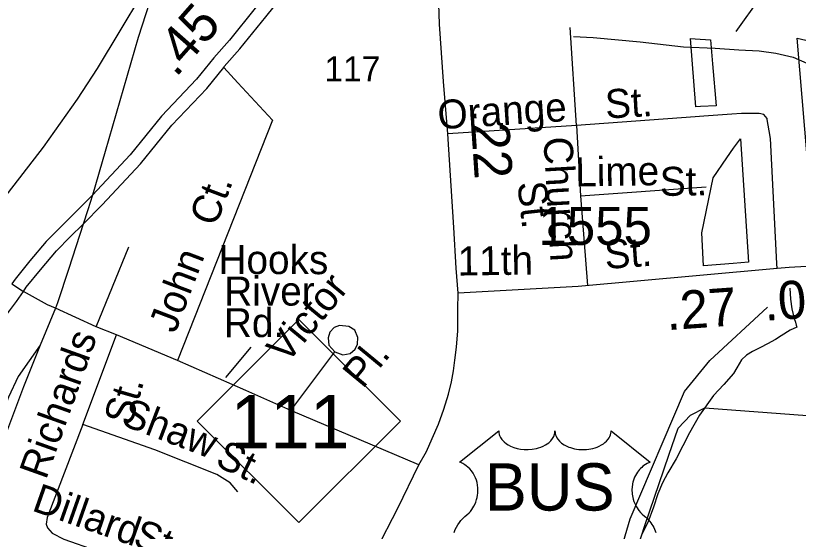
# Model space of a CAD drawing. Extents: x 2206922 to 2357709, y 510027 to 673830.
# Drawn here: x 2301643 to 2304209, y 603468 to 605159 of the extents above; entities that cross this region are included whole.
import ezdxf

# ---------------------------------------------------------------- set-up
doc = ezdxf.new("R2010")
doc.units = 0
for name, color, linetype in [('Exist Boundary Political City Limit New', 7, 'Continuous'), ('Exist Hydrographic Misc Water Feature', 7, 'Continuous'), ('Exist Railroad Mainline', 7, 'Continuous'), ('Exist Road Non-System Type 51', 7, 'Continuous'), ('Exist Road Non-System Type 51 Label', 7, 'Continuous'), ('Exist Road Primary NC Shield CELL', 7, 'Continuous'), ('Exist Road Primary NC Shield Number Label', 7, 'Continuous'), ('Exist Road Primary US Divided Attributed', 7, 'Continuous'), ('Exist Road Primary US Label', 7, 'Continuous'), ('Exist Road Primary US Mileage Tenths English Label', 7, 'Continuous'), ('Exist Road Primary US Shield CELL', 7, 'Continuous'), ('Exist Road Primary US Shield Number Label', 7, 'Continuous'), ('Exist Road Primary US UnDivided 4 Lane Attributed', 7, 'Continuous'), ('Exist Road Secondary Mileage Hundredths English Label', 7, 'Continuous'), ('Exist Road Secondary Type 51 Attributed', 7, 'Continuous'), ('Exist Road Secondary Type 51 Label', 7, 'Continuous'), ('Exist Road Secondary Type 51 Number Label', 7, 'Continuous'), ('Map Preparation Boundary City Limit Buffer Line', 7, 'Continuous')]:
    doc.layers.add(name, color=color, linetype=linetype)

msp = doc.modelspace()

# ---------------------------------------------------------------- linework, layer by layer
at = {"layer": 'Exist Boundary Political City Limit New'}
for points in [[(2303870.5, 605083.3), (2303921.2, 605080.4), (2303927.8, 605000.8), (2303939.8, 604863.6), (2303888, 604860.9), (2303873, 604859.8), (2303855.5, 605084.4), (2303870.5, 605083.3)], [(2304263.8, 604397.8), (2304205.5, 605085.6), (2304413, 605037.6)], [(2304046.2, 604350.3), (2303995.8, 604346.2), (2303898.2, 604338.4), (2303892.5, 604446.8), (2303930, 604627.2), (2303974.8, 604692.9), (2303996.8, 604724.7), (2304020.2, 604754.9), (2304046.2, 604350.3)], [(2304238, 602428.4), (2304120.2, 602456.2), (2304138, 602520.3), (2304023, 602514), (2303953.2, 602535.5), (2303598.8, 602677.1), (2303611.5, 602836.4), (2303607, 603042.1), (2303609.5, 603188.8), (2303705.8, 603487.1), (2303784.2, 603717.2), (2303814.8, 603805.8), (2303855.2, 603848.8), (2303902.5, 603873.1), (2304238.2, 603848.2)]]:
    msp.add_lwpolyline(points, dxfattribs=at)
at = {"layer": 'Exist Hydrographic Misc Water Feature'}
for points in [[(2303472.5, 605091.4), (2303536.6, 605088.2), (2303690.6, 605074), (2303832.3, 605057.5), (2303936.5, 605052.4), (2304014.2, 605047.2), (2304080.4, 605044.1), (2304135, 605036.7), (2304192.6, 605023.1), (2304237.1, 605003.9)], [(2304180.9, 604265.7), (2304183.4, 604229.7), (2304187.5, 604197.9), (2304196.1, 604165.7), (2304200, 604153.8), (2304202.2, 604143.7), (2304204.3, 604137.7), (2304182.6, 604127.6), (2304152.8, 604109.4), (2304134.6, 604097.1), (2304108.7, 604082.8), (2304085.2, 604070.5), (2304059.3, 604058.2), (2304039.4, 604046.2), (2304023.4, 604029.9), (2304007.7, 604003.9), (2303996.2, 603985.8), (2303964.6, 603949.5), (2303931, 603913.2), (2303885.4, 603848.8), (2303852.2, 603790.5), (2303809, 603705.7), (2303781.7, 603659.5), (2303764.1, 603627.4), (2303748.7, 603591.2), (2303734.9, 603547), (2303715.5, 603497.2), (2303695.6, 603456.7)], [(2302532.9, 601195.6), (2302699, 601274.5), (2303197.1, 601380), (2303380, 601479.2), (2303503, 601615.5), (2303585, 601733.6), (2303625, 601909.2), (2303657, 602031.8), (2303636.9, 602283.7), (2303550, 602641.2), (2303547.1, 602982.3), (2303577, 603232.9), (2303658, 603508.6), (2303836, 603926), (2303919.1, 604027.8), (2304107.9, 604202.8)]]:
    msp.add_lwpolyline(points, dxfattribs=at)
at = {"layer": 'Exist Railroad Mainline'}
for points in [[(2302130.1, 605352.4), (2301910.2, 604986.2), (2301845.3, 604885.5), (2301733, 604728.3), (2301531.9, 604468.3), (2301466.5, 604389.2)], [(2302130.1, 605352.4), (2302045, 605087.4), (2301936.5, 604713.9), (2301894.7, 604570.2)], [(2301894.7, 604570.2), (2301879.4, 604522.9), (2301864.1, 604475.6)], [(2301864.1, 604475.6), (2301817.1, 604330.2), (2301780.5, 604217.1), (2301773.3, 604199.4), (2301723.9, 604078.6), (2301669.4, 603942), (2301585.9, 603723.3), (2301490.7, 603474.4)]]:
    msp.add_lwpolyline(points, dxfattribs=at)
at = {"layer": 'Exist Road Non-System Type 51'}
for p, q in [((2304136.8, 605293.3), (2304004.9, 605107.7)), ((2303482.2, 604798.6), (2303461.1, 605120.9)), ((2302325.2, 604989.6), (2302371.6, 604939.4)), ((2303871.1, 604827.6), (2303482.2, 604798.6)), ((2303899.5, 604829.7), (2303871.1, 604827.6)), ((2303991.1, 604836.5), (2303899.5, 604829.7)), ((2303482.2, 604798.6), (2303059.6, 604772)), ((2303482.2, 604798.6), (2303495, 604568.2)), ((2304113.3, 604781.6), (2304107.2, 604818.5)), ((2303495, 604568.2), (2303907.4, 604597.9)), ((2303495, 604568.2), (2303517.6, 604274.2)), ((2301907.4, 604138.9), (2302014.3, 604401.4)), ((2304139.8, 604330.4), (2304139, 604346.4)), ((2301728.1, 604221.8), (2301668.6, 604254.6)), ((2301907.4, 604138.9), (2301773.3, 604199.4)), ((2301973.8, 604112), (2301907.4, 604138.9)), ((2301863.6, 603818), (2301973.8, 604112)), ((2302174.3, 604028.6), (2301973.8, 604112)), ((2302545.9, 603863.9), (2302690, 604056.9)), ((2302965.4, 603685.8), (2302545.9, 603863.9))]:
    msp.add_line(p, q, dxfattribs=at)
for points in [[(2302371.6, 604939.4), (2302485.6, 604816.4), (2302174.3, 604028.6)], [(2304043.3, 604838.9), (2304023.3, 604838.9), (2303991.1, 604836.5)], [(2304107.2, 604818.5), (2304106.6, 604821.9), (2304096.7, 604834.7), (2304081.2, 604838.9), (2304043.3, 604838.9)], [(2304139, 604346.4), (2304117.5, 604756), (2304113.3, 604781.6)], [(2301773.3, 604199.4), (2301747.7, 604211), (2301728.1, 604221.8)], [(2302690, 604056.9), (2302716, 604047.1), (2302740, 604051.5), (2302755.8, 604065.6), (2302763.5, 604081.7), (2302765.2, 604103.8), (2302755.1, 604127.5), (2302735.1, 604139.3), (2302704.9, 604142.9), (2302687, 604136.8), (2302673.1, 604120.6), (2302667.3, 604102.6), (2302669.7, 604078.7), (2302690, 604056.9)], [(2301723.9, 604078.6), (2301651.1, 603975.8), (2301619.8, 603907.5), (2301553.7, 603736.8)], [(2302545.9, 603863.9), (2302397.5, 603929.7), (2302174.3, 604028.6)], [(2301863.6, 603818), (2301746.3, 603512.7), (2301743.5, 603491.5), (2301747.7, 603478.8), (2301763.3, 603461.8), (2301801.4, 603442), (2301907.4, 603405.3), (2302026, 603357.2), (2302103.4, 603331.4), (2302067, 603224.2), (2302041.6, 603126.6), (2302001.3, 603008.9)], [(2302372.1, 603597.5), (2302346.7, 603627.2), (2302302.9, 603654), (2302099.5, 603734.7), (2301863.6, 603818)]]:
    msp.add_lwpolyline(points, dxfattribs=at)
at = {"layer": 'Exist Road Non-System Type 51 Label'}
msp.add_lwpolyline([(2302414.6, 604071.4), (2302330.8, 603972)], dxfattribs=at)
at = {"layer": 'Exist Road Primary NC Shield CELL'}
msp.add_lwpolyline([(2302238.6, 603829.7), (2302571.6, 604162.7), (2302904.6, 603829.7), (2302571.6, 603496.7)], close=True, dxfattribs=at)
at = {"layer": 'Exist Road Primary US Divided Attributed'}
for points in [[(2303045.4, 606453.8), (2302957.4, 606169.8), (2302915.4, 606044.8), (2302868.1, 605939.7), (2302847, 605880.3), (2302806.4, 605788.1), (2302782.8, 605727.5), (2302780.7, 605722.7), (2302738.6, 605624.6), (2302706.1, 605563.7), (2302677.4, 605516.7), (2302638.5, 605461.2), (2302597.2, 605406.8), (2302487.2, 605258), (2302486.9, 605257.7), (2302428.3, 605183.8), (2302343.9, 605079.3), (2302292.8, 605021.2), (2302235.6, 604950.7), (2302120.8, 604829.3), (2302018.4, 604702.4), (2301894.7, 604570.2)], [(2301864.1, 604475.6), (2301926.9, 604538.6), (2302052.4, 604672.8), (2302154.8, 604799.6), (2302269.6, 604920.9), (2302325.2, 604989.6), (2302326.6, 604991.4), (2302326.9, 604991.7), (2302327.2, 604992.1), (2302378.4, 605050.2), (2302463.5, 605155.6), (2302522.8, 605230.3), (2302548.4, 605264.9), (2302633.3, 605379.8), (2302633.4, 605380), (2302715.2, 605491.9), (2302779.4, 605605.2), (2302801.7, 605651.6), (2302870.3, 605713.9), (2302911.7, 605750.6), (2302945.2, 605764.9), (2303005.9, 605780.3)], [(2301894.7, 604570.2), (2301789.9, 604465.1), (2301743.7, 604418), (2301689.7, 604354.6), (2301641.8, 604295.3), (2301631.1, 604279.6)], [(2301668.6, 604254.6), (2301678, 604268.4), (2301724.5, 604325.8), (2301777.1, 604387.6), (2301821.9, 604433.3), (2301864.1, 604475.6)], [(2300910.7, 602805.3), (2301010.2, 603089.7), (2301134.3, 603442.8), (2301142.9, 603460), (2301193.7, 603554.2), (2301232.8, 603628.5), (2301291.5, 603734.6), (2301345.5, 603826), (2301412, 603915.5), (2301490.7, 604020.2), (2301561.4, 604112.7), (2301622.6, 604191.3), (2301646.2, 604221.5), (2301668.6, 604254.6)]]:
    msp.add_lwpolyline(points, dxfattribs=at)
at = {"layer": 'Exist Road Primary US Shield CELL'}
msp.add_lwpolyline([(2303081, 603464.4), (2303084.6, 603473.3), (2303088.8, 603481.8), (2303092.9, 603488.9), (2303098, 603496.5), (2303103, 603503), (2303109.6, 603510.1), (2303116.4, 603516.6), (2303122.7, 603521.7), (2303130.1, 603529), (2303134, 603533.4), (2303138.7, 603539.6), (2303142.4, 603545.3), (2303145.4, 603550.4), (2303149.3, 603557.9), (2303151.6, 603563.5), (2303154.6, 603572.2), (2303156.1, 603578.3), (2303157.6, 603586.1), (2303158.6, 603593.5), (2303158.9, 603602.7), (2303158.7, 603610.3), (2303157.7, 603619.1), (2303156.1, 603627.7), (2303154, 603635.1), (2303150.9, 603643.6), (2303147.9, 603649.8), (2303143, 603658.3), (2303137.5, 603666.1), (2303131.9, 603672.5), (2303126.2, 603678.2), (2303120.7, 603682.4), (2303115.5, 603686.2), (2303109, 603690.1), (2303102.7, 603693.2), (2303098.7, 603694.8), (2303227.3, 603797.3), (2303227.6, 603791.9), (2303228.9, 603785.6), (2303229.9, 603782.4), (2303232.9, 603776.1), (2303237.7, 603768.8), (2303244.5, 603761.6), (2303252.2, 603755.2), (2303257.4, 603751.9), (2303266.1, 603747.2), (2303276.1, 603743), (2303287.2, 603739.8), (2303298.5, 603737.5), (2303310.9, 603736.2), (2303323.1, 603735.9), (2303336.3, 603736.9), (2303350.9, 603739.7), (2303357.7, 603741.5), (2303365.2, 603744.1), (2303372.2, 603747), (2303379.8, 603751.1), (2303386, 603755), (2303390.8, 603758.5), (2303397.6, 603765), (2303403.1, 603771.8), (2303405.3, 603775.6), (2303407.3, 603779.3), (2303410, 603787), (2303410.8, 603790.4), (2303411.3, 603797.5), (2303411.8, 603791.6), (2303412.4, 603787.8), (2303413.4, 603784.2), (2303414.9, 603780.3), (2303417.6, 603774.8), (2303420.7, 603770.3), (2303426.4, 603763.5), (2303430, 603760.2), (2303433.2, 603757.5), (2303442, 603751.5), (2303452.2, 603746.4), (2303457.2, 603744.1), (2303462.3, 603742.3), (2303468.9, 603740.3), (2303475.6, 603738.8), (2303482.3, 603737.6), (2303489.2, 603736.6), (2303496.1, 603736.1), (2303501.8, 603735.9), (2303508.8, 603736), (2303515.3, 603736.4), (2303521.9, 603737.2), (2303529.2, 603738.4), (2303535, 603739.7), (2303542.8, 603741.7), (2303549.8, 603744.2), (2303555.9, 603746.9), (2303563.9, 603751.1), (2303570.3, 603755.1), (2303575.1, 603758.9), (2303580.7, 603764.1), (2303586, 603770.2), (2303589.1, 603774.7), (2303591.3, 603779.3), (2303593.4, 603784.2), (2303594.6, 603789.4), (2303595.2, 603793.8), (2303595.3, 603797.7), (2303723.9, 603695.2), (2303720.9, 603694.1), (2303713.9, 603690.7), (2303708.4, 603687.4), (2303699.5, 603681.2), (2303695.7, 603677.7), (2303691.9, 603674.2), (2303688.4, 603670.4), (2303685.4, 603666.8), (2303681.6, 603661.6), (2303678.3, 603656.5), (2303675, 603650.8), (2303672.6, 603645.8), (2303668.7, 603635.5), (2303666.8, 603629), (2303665.6, 603623.4), (2303664.1, 603611.9), (2303663.7, 603606.5), (2303663.7, 603601.1), (2303664, 603595.4), (2303664.5, 603589.9), (2303665.5, 603584.2), (2303666.4, 603579.2), (2303668, 603573), (2303670.3, 603565.9), (2303673.1, 603559), (2303679, 603547.8), (2303686.5, 603536.4), (2303691.9, 603530), (2303697.2, 603524.5), (2303705.2, 603517.9), (2303709.5, 603514.1), (2303714.4, 603509.1), (2303722.5, 603499.8), (2303725.7, 603495.4), (2303729, 603490.4), (2303732.1, 603485.3), (2303735.1, 603479.9), (2303737.5, 603475.1), (2303742.1, 603464.1)], dxfattribs=at)
at = {"layer": 'Exist Road Primary US UnDivided 4 Lane Attributed'}
for points in [[(2303094.1, 604249.4), (2303087.1, 604330.8), (2303080.1, 604464.3), (2303059.6, 604772), (2303045.5, 604943), (2303032.7, 605131.7), (2303026.8, 605299.2)], [(2302544.1, 602859.4), (2302627.2, 603015.2), (2302732.5, 603224.8), (2302824.9, 603406.3), (2302896.3, 603543.3), (2302965.4, 603685.8), (2302990, 603729.5), (2303008.7, 603772.8), (2303029.7, 603819.7), (2303047.3, 603868.9), (2303062.5, 603918), (2303071.9, 603957.9), (2303078.9, 603994.2), (2303083.6, 604029.3), (2303088.3, 604071.4), (2303092.9, 604125.3), (2303092.9, 604196.7), (2303094.1, 604249.4)]]:
    msp.add_lwpolyline(points, dxfattribs=at)
at = {"layer": 'Exist Road Secondary Type 51 Attributed'}
for points in [[(2304673.8, 604367.4), (2304584.8, 604362.2), (2304496.8, 604354), (2304425.1, 604347.4), (2304178.7, 604332.7), (2304139.8, 604330.4), (2303886.4, 604307.5), (2303486.9, 604271.4), (2303094.1, 604249.4)], [(2301631.1, 604279.6), (2301668.6, 604254.6)]]:
    msp.add_lwpolyline(points, dxfattribs=at)
at = {"layer": 'Map Preparation Boundary City Limit Buffer Line'}
for points in [[(2303870.5, 605083.3), (2303921.2, 605080.4), (2303927.8, 605000.8), (2303939.8, 604863.6), (2303888, 604860.9), (2303873, 604859.8), (2303855.5, 605084.4), (2303870.5, 605083.3)], [(2304263.8, 604397.8), (2304205.5, 605085.6), (2304413, 605037.6)], [(2304046.2, 604350.3), (2303995.8, 604346.2), (2303898.2, 604338.4), (2303892.5, 604446.8), (2303930, 604627.2), (2303974.8, 604692.9), (2303996.8, 604724.7), (2304020.2, 604754.9), (2304046.2, 604350.3)], [(2304238, 602428.4), (2304120.2, 602456.2), (2304138, 602520.3), (2304023, 602514), (2303953.2, 602535.5), (2303598.8, 602677.1), (2303611.5, 602836.4), (2303607, 603042.1), (2303609.5, 603188.8), (2303705.8, 603487.1), (2303784.2, 603717.2), (2303814.8, 603805.8), (2303855.2, 603848.8), (2303902.5, 603873.1), (2304238.2, 603848.2)]]:
    msp.add_lwpolyline(points, dxfattribs=at)

# ---------------------------------------------------------------- texts
at = {"layer": 'Exist Road Non-System Type 51 Label'}
for s, rotation, p in [('St.', 3.1921, (2303578.3, 604821.8)), ('Orange', 3.7215, (2303029.6, 604786.3)), ('Church', 273.2581, (2303373.4, 604759.8)), ('Lime', 0.9202, (2303478.4, 604598.9)), ('St.', 0.9202, (2303755.9, 604567.8)), ('Ct.', 69.1932, (2302299, 604464)), ('St.', 276.1849, (2303288, 604611.5)), ('John', 69.1932, (2302166.2, 604114.3)), ('Hooks', 359.9042, (2302308.1, 604312)), ('Victor', 50.4564, (2302532, 604014.3)), ('River', 359.9436, (2302327, 604208.5)), ('Rd.', 0.2706, (2302326.2, 604104.4)), ('Richards', 70.3406, (2301742.5, 603634.4)), ('Pl.', 50.4564, (2302781, 603932.9)), ('St.', 73.9844, (2302022.1, 603810.5)), ('Shaw', 339.0699, (2301984, 603818.9)), ('St.', 334.7272, (2302293.4, 603685.1)), ('Dillard', 340.6636, (2301692.7, 603536.9)), ('St.', 338.8215, (2302023.5, 603422.2))]:
    msp.add_text(s, height=95, rotation=rotation, dxfattribs=at).set_placement(p)
at = {"layer": 'Exist Road Primary NC Shield Number Label'}
msp.add_text('111', height=175, dxfattribs=at).set_placement((2302347.7, 603740))
at = {"layer": 'Exist Road Primary US Label'}
msp.add_text('117', height=82.02, dxfattribs=at).set_placement((2302655.8, 604943.9))
at = {"layer": 'Exist Road Primary US Mileage Tenths English Label'}
for s, rotation, p in [('.45', 48.6417, (2302168.2, 604954.1)), ('.22', 273.9109, (2303132.8, 604852.3))]:
    msp.add_text(s, height=125, rotation=rotation, dxfattribs=at).set_placement(p)
at = {"layer": 'Exist Road Primary US Shield Number Label'}
msp.add_text('BUS', height=155, dxfattribs=at).set_placement((2303181, 603535.9))
at = {"layer": 'Exist Road Secondary Mileage Hundredths English Label'}
for s, rotation, p in [('.01', 3.8874, (2304100, 604158.5)), ('.27', 4.0461, (2303779, 604127.5))]:
    msp.add_text(s, height=125, rotation=rotation, dxfattribs=at).set_placement(p)
at = {"layer": 'Exist Road Secondary Type 51 Label'}
for s, rotation, p in [('St.', 4.014, (2303576.9, 604328.3)), ('11th', 0.7916, (2303092.8, 604306.7))]:
    msp.add_text(s, height=95, rotation=rotation, dxfattribs=at).set_placement(p)
at = {"layer": 'Exist Road Secondary Type 51 Number Label'}
msp.add_text('1555', height=125, dxfattribs=at).set_placement((2303357.3, 604407.2))

doc.saveas('drawing.dxf')
